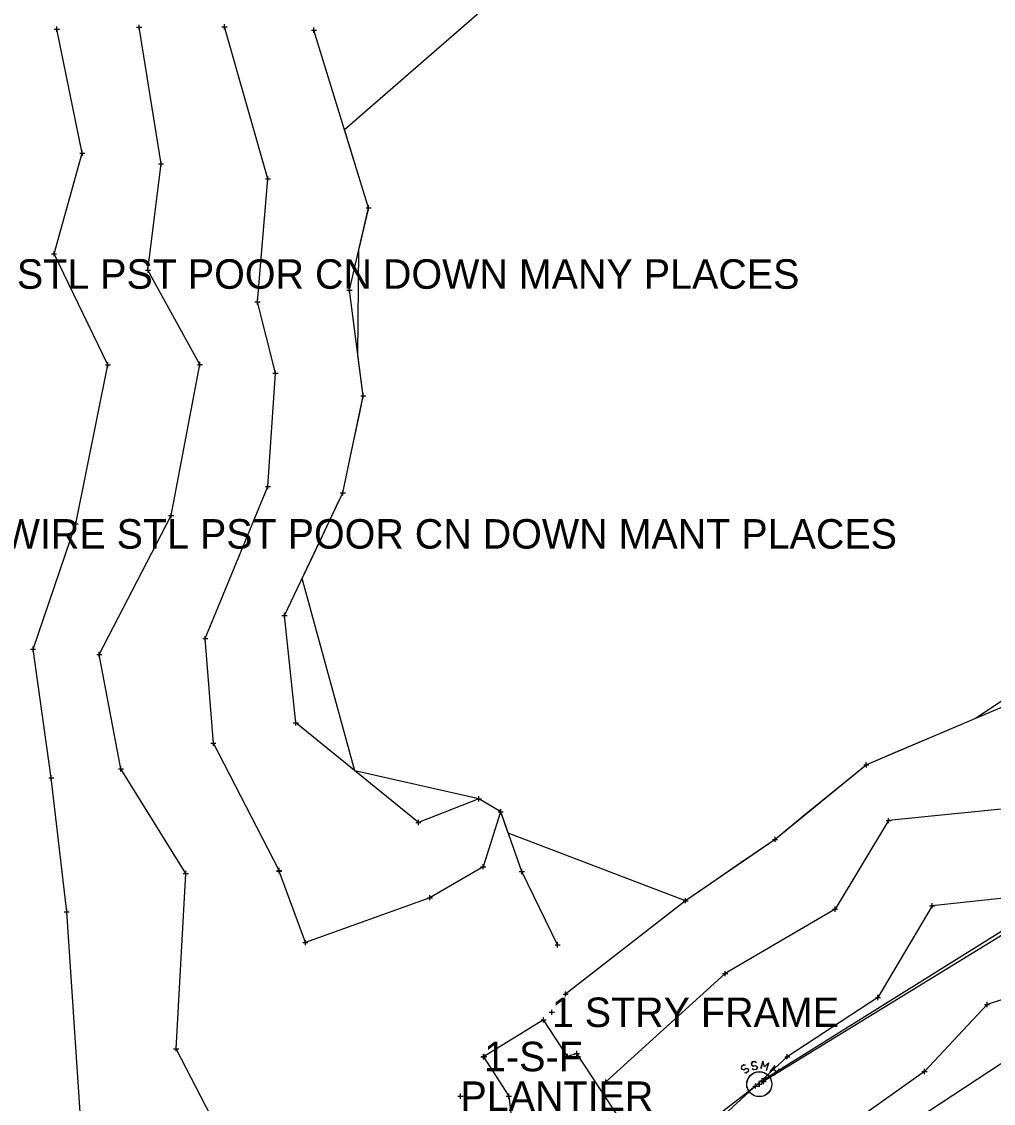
# Model space of a CAD drawing. Extents: x -1 to 1157254, y -1 to 2021979.
# Drawn here: x 1150443.7 to 1150680.9, y 2019927.5 to 2020191.5 of the extents above; entities that cross this region are included whole.
import ezdxf

# ---------------------------------------------------------------- set-up
doc = ezdxf.new("R2010")
doc.units = 0
for name, color, linetype in [('S_BUILDING_ANNOT', 7, 'Continuous'), ('S_CONTOUR_ANNOT', 7, 'Continuous'), ('S_CONTOUR_MINOR', 7, 'Continuous'), ('S_CTL_TABLE', 7, 'Continuous'), ('S_EDGE_BITUMINOUS_ANNOT', 7, 'Continuous'), ('S_ELECTRIC_UTILITIES', 7, 'Continuous'), ('S_GAS_PUMP_ISLAND_ANNOT', 7, 'Continuous'), ('S_GATE', 7, 'Continuous')]:
    doc.layers.add(name, color=color, linetype=linetype)

msp = doc.modelspace()

# ---------------------------------------------------------------- linework, layer by layer
at = {"layer": 'S_BUILDING_ANNOT'}
for p, q in [((1150572.47, 2019949.72), (1150573.74, 2019949.72)), ((1150573.1, 2019949.08), (1150573.1, 2019950.36)), ((1150573.1, 2019949.72), (1150573.1, 2019949.72)), ((1150570.46, 2019947.85), (1150571.73, 2019947.85)), ((1150571.09, 2019947.22), (1150571.09, 2019948.49)), ((1150571.09, 2019947.85), (1150571.09, 2019947.85)), ((1150555.75, 2019938.85), (1150557.02, 2019938.85)), ((1150555.93, 2019938.92), (1150557.2, 2019938.92)), ((1150556.39, 2019938.21), (1150556.39, 2019939.48)), ((1150556.39, 2019938.85), (1150556.39, 2019938.85)), ((1150556.56, 2019938.29), (1150556.56, 2019939.56)), ((1150556.56, 2019938.92), (1150556.56, 2019938.92)), ((1150576.26, 2019938.91), (1150577.53, 2019938.91)), ((1150576.89, 2019938.28), (1150576.89, 2019939.55)), ((1150576.89, 2019938.91), (1150576.89, 2019938.91)), ((1150578.57, 2019939.66), (1150579.84, 2019939.67)), ((1150579.2, 2019939.03), (1150579.2, 2019940.3)), ((1150579.2, 2019939.66), (1150579.2, 2019939.66)), ((1150624.41, 2019932.38), (1150624.41, 2019933.66)), ((1150624.41, 2019932.38), (1150624.41, 2019933.66)), ((1150624.76, 2019932.16), (1150624.76, 2019933.43)), ((1150624.76, 2019932.16), (1150624.76, 2019933.43)), ((1150622.16, 2019931.71), (1150623.44, 2019931.71)), ((1150622.16, 2019931.71), (1150623.44, 2019931.71)), ((1150622.8, 2019931.08), (1150622.8, 2019932.35)), ((1150622.8, 2019931.08), (1150622.8, 2019932.35)), ((1150622.8, 2019931.71), (1150622.8, 2019931.71)), ((1150622.8, 2019931.71), (1150622.8, 2019931.71)), ((1150623.07, 2019932.18), (1150624.34, 2019932.18)), ((1150623.11, 2019932.16), (1150624.38, 2019932.16)), ((1150623.71, 2019931.54), (1150623.71, 2019932.81)), ((1150623.71, 2019932.18), (1150623.71, 2019932.18)), ((1150623.75, 2019931.52), (1150623.74, 2019932.79)), ((1150623.75, 2019932.16), (1150623.75, 2019932.16)), ((1150623.77, 2019933.02), (1150625.04, 2019933.02)), ((1150623.77, 2019933.02), (1150625.04, 2019933.02)), ((1150624.13, 2019932.8), (1150625.4, 2019932.8)), ((1150624.13, 2019932.8), (1150625.4, 2019932.8)), ((1150624.41, 2019933.02), (1150624.41, 2019933.02)), ((1150624.41, 2019933.02), (1150624.41, 2019933.02)), ((1150624.76, 2019932.8), (1150624.76, 2019932.8)), ((1150624.76, 2019932.8), (1150624.76, 2019932.8)), ((1150550.16, 2019929.23), (1150551.43, 2019929.24)), ((1150550.8, 2019928.6), (1150550.79, 2019929.87)), ((1150550.79, 2019929.24), (1150550.79, 2019929.24)), ((1150561.97, 2019929.24), (1150563.25, 2019929.25)), ((1150562.61, 2019928.61), (1150562.61, 2019929.88)), ((1150562.61, 2019929.25), (1150562.61, 2019929.25))]:
    msp.add_line(p, q, dxfattribs=at)
at = {"layer": 'S_CONTOUR_ANNOT'}
msp.add_lwpolyline([(1150776.08, 2020000.06), (1150711.77, 2019956.26), (1150627.27, 2019900.66), (1150578.77, 2019864.96), (1150479.12, 2019798.68), (1150423.47, 2019764.16), (1150358.5, 2019722.73), (1150313.96, 2019690.01), (1150273.95, 2019661.03), (1150225.64, 2019623.26), (1150033.5, 2019468.9), (1149971.69, 2019423.78), (1149931.59, 2019393.98), (1149688.42, 2019230.92)], dxfattribs=at)
at = {"layer": 'S_CONTOUR_MINOR'}
for p, q in [((1150619.38, 2019936.48), (1150619.3, 2019936.09)), ((1150619.3, 2019936.09), (1150619.5, 2019935.82)), ((1150619.42, 2019936.46), (1150619.34, 2019936.07)), ((1150619.34, 2019936.07), (1150619.54, 2019935.8)), ((1150619.92, 2019936.87), (1150619.38, 2019936.48)), ((1150619.96, 2019936.85), (1150619.42, 2019936.46)), ((1150619.5, 2019935.82), (1150619.92, 2019935.7)), ((1150619.54, 2019935.8), (1150619.96, 2019935.69)), ((1150620.35, 2019936.79), (1150619.92, 2019936.87)), ((1150619.92, 2019935.7), (1150620.47, 2019936.05)), ((1150620.39, 2019936.77), (1150619.96, 2019936.85)), ((1150619.96, 2019935.69), (1150620.51, 2019936.03)), ((1150620.47, 2019936.05), (1150620.93, 2019935.97)), ((1150620.51, 2019936.03), (1150620.97, 2019935.96)), ((1150620.93, 2019935.97), (1150621.09, 2019935.7)), ((1150620.97, 2019935.96), (1150621.13, 2019935.69)), ((1150626.35, 2019935.24), (1150627.59, 2019936.71)), ((1150626.39, 2019935.22), (1150627.63, 2019936.69)), ((1150627.01, 2019936.01), (1150627.98, 2019935.2)), ((1150627.05, 2019936), (1150628.02, 2019935.18)), ((1150628.56, 2019935.9), (1150627.32, 2019934.42)), ((1150628.6, 2019935.88), (1150627.36, 2019934.41)), ((1150620.47, 2019934.89), (1150620.08, 2019934.97)), ((1150620.51, 2019934.87), (1150620.12, 2019934.95)), ((1150621.01, 2019935.28), (1150620.47, 2019934.89)), ((1150621.05, 2019935.26), (1150620.51, 2019934.87)), ((1150621.09, 2019935.7), (1150621.01, 2019935.28)), ((1150621.13, 2019935.69), (1150621.05, 2019935.26))]:
    msp.add_line(p, q, dxfattribs=at)
for points in [[(1150811.96, 2020050.1), (1150624.41, 2019933.02)], [(1150691.44, 2019973.78), (1150624.76, 2019932.8)], [(1150623.02, 2019937.41), (1150622.67, 2019937.68), (1150622.02, 2019937.6), (1150621.78, 2019937.25), (1150621.82, 2019936.94), (1150622.17, 2019936.63), (1150622.79, 2019936.75), (1150623.18, 2019936.44), (1150623.22, 2019936.13), (1150622.95, 2019935.74), (1150622.33, 2019935.66), (1150621.98, 2019935.94)], [(1150623.06, 2019937.39), (1150622.71, 2019937.66), (1150622.06, 2019937.58), (1150621.82, 2019937.23), (1150621.86, 2019936.92), (1150622.21, 2019936.61), (1150622.83, 2019936.73), (1150623.22, 2019936.42), (1150623.26, 2019936.11), (1150622.98, 2019935.72), (1150622.37, 2019935.65), (1150622.02, 2019935.92)], [(1150625.46, 2019935.55), (1150626.01, 2019937.41), (1150624.96, 2019936.4), (1150624.57, 2019937.83), (1150624.03, 2019935.97)], [(1150625.5, 2019935.53), (1150626.04, 2019937.39), (1150625, 2019936.38), (1150624.61, 2019937.82), (1150624.07, 2019935.96)], [(1150622.8, 2019931.71), (1150421.67, 2019776.18)]]:
    msp.add_lwpolyline(points, dxfattribs=at)
for centre in [(1150623.71, 2019932.18), (1150623.75, 2019932.16)]:
    msp.add_circle(centre, 3.05, dxfattribs=at)
at = {"layer": 'S_CTL_TABLE'}
for p, q in [((1150451.66, 2020189.66), (1150452.93, 2020189.66)), ((1150452.3, 2020189.03), (1150452.29, 2020190.3)), ((1150452.29, 2020189.66), (1150452.29, 2020189.66)), ((1150471.77, 2020190.14), (1150473.04, 2020190.15)), ((1150472.41, 2020189.51), (1150472.4, 2020190.78)), ((1150472.41, 2020190.14), (1150472.41, 2020190.14)), ((1150492.59, 2020190.28), (1150493.87, 2020190.28)), ((1150493.23, 2020189.64), (1150493.23, 2020190.91)), ((1150493.23, 2020190.28), (1150493.23, 2020190.28)), ((1150514.41, 2020189.42), (1150515.68, 2020189.42)), ((1150515.05, 2020188.78), (1150515.04, 2020190.06)), ((1150515.05, 2020189.42), (1150515.05, 2020189.42)), ((1150457.88, 2020159.44), (1150459.15, 2020159.44)), ((1150458.52, 2020158.8), (1150458.51, 2020160.08)), ((1150458.51, 2020159.44), (1150458.51, 2020159.44)), ((1150477.08, 2020156.85), (1150478.35, 2020156.85)), ((1150477.72, 2020156.21), (1150477.72, 2020157.48)), ((1150477.72, 2020156.85), (1150477.72, 2020156.85)), ((1150503.18, 2020153.18), (1150504.46, 2020153.18)), ((1150503.82, 2020152.54), (1150503.82, 2020153.82)), ((1150503.82, 2020153.18), (1150503.82, 2020153.18)), ((1150527.75, 2020146.06), (1150529.02, 2020146.06)), ((1150528.39, 2020145.43), (1150528.39, 2020146.7)), ((1150528.39, 2020146.06), (1150528.39, 2020146.06)), ((1150450.97, 2020134.88), (1150452.24, 2020134.88)), ((1150451.6, 2020134.24), (1150451.6, 2020135.52)), ((1150451.6, 2020134.88), (1150451.6, 2020134.88)), ((1150474.54, 2020130.23), (1150474.53, 2020131.51)), ((1150473.9, 2020130.87), (1150475.17, 2020130.87)), ((1150474.53, 2020130.87), (1150474.53, 2020130.87)), ((1150523.08, 2020125.98), (1150524.35, 2020125.99)), ((1150523.71, 2020125.35), (1150523.71, 2020126.62)), ((1150523.71, 2020125.99), (1150523.71, 2020125.99)), ((1150501.28, 2020122.49), (1150501.27, 2020123.76)), ((1150500.64, 2020123.12), (1150501.91, 2020123.13)), ((1150501.27, 2020123.13), (1150501.27, 2020123.13)), ((1150464.13, 2020107.74), (1150465.41, 2020107.74)), ((1150464.77, 2020107.11), (1150464.77, 2020108.38)), ((1150464.77, 2020107.74), (1150464.77, 2020107.74)), ((1150486.59, 2020107.83), (1150487.86, 2020107.83)), ((1150487.23, 2020107.19), (1150487.22, 2020108.46)), ((1150487.22, 2020107.83), (1150487.22, 2020107.83)), ((1150505.01, 2020105.68), (1150506.29, 2020105.69)), ((1150505.65, 2020105.05), (1150505.65, 2020106.32)), ((1150505.65, 2020105.68), (1150505.65, 2020105.68)), ((1150526.45, 2020100.19), (1150527.73, 2020100.19)), ((1150527.09, 2020099.55), (1150527.09, 2020100.83)), ((1150527.09, 2020100.19), (1150527.09, 2020100.19)), ((1150503.82, 2020077.42), (1150503.82, 2020078.69)), ((1150503.18, 2020078.05), (1150504.45, 2020078.05)), ((1150503.82, 2020078.05), (1150503.82, 2020078.05)), ((1150521.46, 2020076.48), (1150522.73, 2020076.48)), ((1150522.09, 2020075.84), (1150522.09, 2020077.11)), ((1150522.09, 2020076.48), (1150522.09, 2020076.48)), ((1150479.55, 2020070.94), (1150480.82, 2020070.94)), ((1150480.19, 2020070.3), (1150480.19, 2020071.57)), ((1150480.19, 2020070.94), (1150480.19, 2020070.94)), ((1150456.25, 2020068.95), (1150457.52, 2020068.95)), ((1150456.89, 2020068.31), (1150456.89, 2020069.58)), ((1150456.89, 2020068.95), (1150456.89, 2020068.95)), ((1150507.84, 2020045.94), (1150507.84, 2020047.21)), ((1150507.2, 2020046.58), (1150508.47, 2020046.58)), ((1150507.84, 2020046.58), (1150507.84, 2020046.58)), ((1150488.52, 2020040.28), (1150488.52, 2020041.56)), ((1150446.48, 2020037.72), (1150446.48, 2020038.99)), ((1150487.89, 2020040.92), (1150489.16, 2020040.92)), ((1150488.52, 2020040.92), (1150488.52, 2020040.92)), ((1150445.84, 2020038.36), (1150447.11, 2020038.36)), ((1150446.48, 2020038.36), (1150446.48, 2020038.36)), ((1150462.02, 2020037.04), (1150463.29, 2020037.04)), ((1150462.66, 2020036.41), (1150462.65, 2020037.68)), ((1150462.66, 2020037.04), (1150462.66, 2020037.04)), ((1150509.98, 2020020.35), (1150511.26, 2020020.35)), ((1150510.62, 2020019.71), (1150510.62, 2020020.98)), ((1150510.62, 2020020.35), (1150510.62, 2020020.35)), ((1150489.86, 2020015.4), (1150491.13, 2020015.4)), ((1150490.49, 2020014.76), (1150490.49, 2020016.04)), ((1150490.49, 2020015.4), (1150490.49, 2020015.4)), ((1150467.93, 2020008.51), (1150467.93, 2020009.78)), ((1150649.22, 2020010.12), (1150650.49, 2020010.13)), ((1150649.86, 2020009.49), (1150649.85, 2020010.76)), ((1150649.86, 2020010.13), (1150649.86, 2020010.13)), ((1150450.93, 2020006.32), (1150450.93, 2020007.6)), ((1150467.3, 2020009.14), (1150468.57, 2020009.15)), ((1150467.93, 2020009.15), (1150467.93, 2020009.15)), ((1150450.3, 2020006.96), (1150451.57, 2020006.96)), ((1150450.93, 2020006.96), (1150450.93, 2020006.96)), ((1150554.68, 2020001.8), (1150555.95, 2020001.8)), ((1150555.32, 2020001.17), (1150555.31, 2020002.44)), ((1150555.32, 2020001.8), (1150555.32, 2020001.8)), ((1150560.61, 2019998.03), (1150560.6, 2019999.3)), ((1150560.62, 2019998.03), (1150560.61, 2019999.3)), ((1150540.52, 2019995.39), (1150540.52, 2019996.66)), ((1150559.97, 2019998.66), (1150561.24, 2019998.67)), ((1150559.98, 2019998.66), (1150561.25, 2019998.67)), ((1150560.6, 2019998.66), (1150560.6, 2019998.66)), ((1150560.61, 2019998.66), (1150560.61, 2019998.66)), ((1150654.66, 2019996.5), (1150655.93, 2019996.5)), ((1150655.3, 2019995.87), (1150655.3, 2019997.14)), ((1150539.88, 2019996.02), (1150541.15, 2019996.02)), ((1150540.52, 2019996.02), (1150540.52, 2019996.02)), ((1150655.3, 2019996.5), (1150655.3, 2019996.5)), ((1150626.94, 2019991.93), (1150628.21, 2019991.93)), ((1150627.57, 2019991.3), (1150627.57, 2019992.57)), ((1150627.57, 2019991.93), (1150627.57, 2019991.93)), ((1150483.11, 2019983.57), (1150484.39, 2019983.57)), ((1150483.75, 2019982.94), (1150483.75, 2019984.21)), ((1150483.75, 2019983.57), (1150483.75, 2019983.57)), ((1150505.89, 2019984.19), (1150507.16, 2019984.19)), ((1150505.95, 2019984.36), (1150507.22, 2019984.36)), ((1150506.53, 2019983.56), (1150506.52, 2019984.83)), ((1150506.52, 2019984.19), (1150506.52, 2019984.19)), ((1150506.59, 2019983.73), (1150506.58, 2019985)), ((1150506.58, 2019984.36), (1150506.58, 2019984.36)), ((1150555.71, 2019985.26), (1150556.98, 2019985.26)), ((1150556.35, 2019984.62), (1150556.34, 2019985.89)), ((1150556.35, 2019985.26), (1150556.35, 2019985.26)), ((1150565.14, 2019984.07), (1150566.42, 2019984.07)), ((1150565.78, 2019983.43), (1150565.78, 2019984.7)), ((1150565.78, 2019984.07), (1150565.78, 2019984.07)), ((1150543.35, 2019977.05), (1150543.35, 2019978.33)), ((1150542.71, 2019977.69), (1150543.99, 2019977.69)), ((1150543.35, 2019977.69), (1150543.35, 2019977.69)), ((1150605.12, 2019976.95), (1150606.39, 2019976.96)), ((1150605.75, 2019976.32), (1150605.75, 2019977.59)), ((1150605.75, 2019976.96), (1150605.75, 2019976.96)), ((1150642.21, 2019974.24), (1150642.21, 2019975.51)), ((1150665.26, 2019975.73), (1150666.53, 2019975.74)), ((1150665.89, 2019975.1), (1150665.89, 2019976.37)), ((1150665.89, 2019975.73), (1150665.89, 2019975.73)), ((1150454.07, 2019974.26), (1150455.34, 2019974.26)), ((1150454.71, 2019973.62), (1150454.71, 2019974.89)), ((1150454.71, 2019974.26), (1150454.71, 2019974.26)), ((1150641.57, 2019974.87), (1150642.85, 2019974.87)), ((1150642.21, 2019974.87), (1150642.21, 2019974.87)), ((1150512.3, 2019966.73), (1150513.58, 2019966.73)), ((1150512.94, 2019966.09), (1150512.94, 2019967.36)), ((1150512.94, 2019966.73), (1150512.94, 2019966.73)), ((1150573.87, 2019966.21), (1150575.14, 2019966.21)), ((1150574.51, 2019965.57), (1150574.5, 2019966.84)), ((1150574.51, 2019966.21), (1150574.51, 2019966.21)), ((1150615.41, 2019958.51), (1150615.41, 2019959.78)), ((1150614.77, 2019959.15), (1150616.05, 2019959.15)), ((1150615.41, 2019959.15), (1150615.41, 2019959.15)), ((1150576.47, 2019953.54), (1150576.47, 2019954.81)), ((1150575.83, 2019954.17), (1150577.1, 2019954.18)), ((1150576.47, 2019954.17), (1150576.47, 2019954.17)), ((1150652.05, 2019953.35), (1150653.32, 2019953.36)), ((1150652.68, 2019952.72), (1150652.68, 2019953.99)), ((1150652.68, 2019953.36), (1150652.68, 2019953.36)), ((1150678.68, 2019951.64), (1150679.95, 2019951.64)), ((1150679.31, 2019951), (1150679.31, 2019952.27)), ((1150679.31, 2019951.64), (1150679.31, 2019951.64)), ((1150481.41, 2019940.2), (1150481.4, 2019941.47)), ((1150480.77, 2019940.84), (1150482.04, 2019940.84)), ((1150481.4, 2019940.84), (1150481.4, 2019940.84)), ((1150629.93, 2019938.88), (1150631.2, 2019938.88)), ((1150630.57, 2019938.24), (1150630.56, 2019939.51)), ((1150630.56, 2019938.88), (1150630.56, 2019938.88)), ((1150664.04, 2019934.62), (1150664.04, 2019935.89)), ((1150586.28, 2019932.07), (1150586.28, 2019933.34)), ((1150663.4, 2019935.25), (1150664.67, 2019935.25)), ((1150664.04, 2019935.25), (1150664.04, 2019935.25)), ((1150585.65, 2019932.71), (1150586.92, 2019932.71)), ((1150586.28, 2019932.71), (1150586.28, 2019932.71))]:
    msp.add_line(p, q, dxfattribs=at)
at = {"layer": 'S_EDGE_BITUMINOUS_ANNOT'}
for points in [[(1150479.71, 2019886.54), (1150457.98, 2019925.36), (1150454.71, 2019974.26), (1150450.93, 2020006.96), (1150446.48, 2020038.36), (1150456.89, 2020068.95), (1150464.77, 2020107.74), (1150451.6, 2020134.88), (1150458.51, 2020159.44), (1150452.29, 2020189.66)], [(1150504.6, 2019896), (1150481.4, 2019940.84), (1150483.75, 2019983.57), (1150467.93, 2020009.15), (1150462.66, 2020037.04), (1150480.19, 2020070.94), (1150487.22, 2020107.83), (1150474.53, 2020130.87), (1150477.72, 2020156.85), (1150472.41, 2020190.14)], [(1150560.6, 2019998.66), (1150556.35, 2019985.26), (1150543.35, 2019977.69), (1150512.94, 2019966.73), (1150506.52, 2019984.19), (1150506.58, 2019984.36), (1150490.49, 2020015.4), (1150488.52, 2020040.92), (1150503.82, 2020078.05), (1150505.65, 2020105.68), (1150501.27, 2020123.13), (1150503.82, 2020153.18), (1150493.23, 2020190.28)], [(1150555.32, 2020001.8), (1150540.52, 2019996.02), (1150510.62, 2020020.35), (1150507.84, 2020046.58), (1150522.09, 2020076.48), (1150527.09, 2020100.19), (1150523.71, 2020125.99), (1150528.39, 2020146.06), (1150515.05, 2020189.42)], [(1150760.84, 2020080.67), (1150715.46, 2020049.54), (1150685.67, 2020025.36), (1150649.86, 2020010.13), (1150627.57, 2019991.93), (1150605.75, 2019976.96), (1150576.47, 2019954.17)], [(1150769.01, 2020065.16), (1150721.21, 2020035.77), (1150701.36, 2020001.17), (1150655.3, 2019996.5), (1150642.21, 2019974.87), (1150615.41, 2019959.15), (1150586.28, 2019932.71)], [(1150780.18, 2020046.65), (1150731.01, 2020016.6), (1150711.37, 2019980.59), (1150665.89, 2019975.73), (1150652.68, 2019953.36), (1150630.56, 2019938.88), (1150601.87, 2019912.49)], [(1150789.87, 2020023.58), (1150749.39, 2019989.07), (1150720.66, 2019965.01), (1150679.31, 2019951.64), (1150664.04, 2019935.25), (1150646.88, 2019923.06)], [(1150574.51, 2019966.21), (1150565.78, 2019984.07), (1150560.61, 2019998.66)]]:
    msp.add_lwpolyline(points, dxfattribs=at)
at = {"layer": 'S_ELECTRIC_UTILITIES'}
msp.add_lwpolyline([(1150592.3, 2019919.73), (1150579.2, 2019939.66), (1150576.89, 2019938.91), (1150571.09, 2019947.85), (1150556.39, 2019938.85), (1150562.61, 2019929.25), (1150563.18, 2019924.41), (1150573.19, 2019908.11)], close=True, dxfattribs=at)
at = {"layer": 'S_GAS_PUMP_ISLAND_ANNOT'}
msp.add_lwpolyline([(1150699.93, 2020036.94), (1150676.47, 2020021.44), (1150667.27, 2020017.53), (1150658.06, 2020013.62), (1150649.86, 2020010.13), (1150642.11, 2020003.8), (1150634.37, 2019997.48), (1150627.57, 2019991.93), (1150619.33, 2019986.28), (1150611.09, 2019980.62), (1150605.75, 2019976.96), (1150562.45, 2019993.48), (1150560.61, 2019998.66), (1150555.32, 2020001.8), (1150525.01, 2020008.64), (1150512.14, 2020055.6), (1150516.44, 2020064.62), (1150520.74, 2020073.65), (1150522.09, 2020076.48), (1150524.15, 2020086.26), (1150526.22, 2020096.04), (1150527.09, 2020100.19), (1150525.79, 2020110.1), (1150525.98, 2020135.72), (1150528.25, 2020145.46), (1150528.39, 2020146.06), (1150525.45, 2020155.62), (1150522.51, 2020165.18), (1150556.67, 2020194.88)], dxfattribs=at)

# ---------------------------------------------------------------- texts
at = {"layer": 'S_GATE'}
for s, p in [("4' WEB STL PST POOR CN DOWN MANY PLACES", (1150408.06, 2020126.32)), ("4' WEB WIRE STL PST POOR CN DOWN MANT PLACES", (1150404.6, 2020062.89)), ('1 STRY FRAME', (1150573.1, 2019946.12)), ('1-S-F', (1150556.56, 2019935.32)), ('PLANTIER', (1150550.79, 2019925.64))]:
    msp.add_text(s, height=7.2, dxfattribs=at).set_placement(p)

doc.saveas('drawing.dxf')
